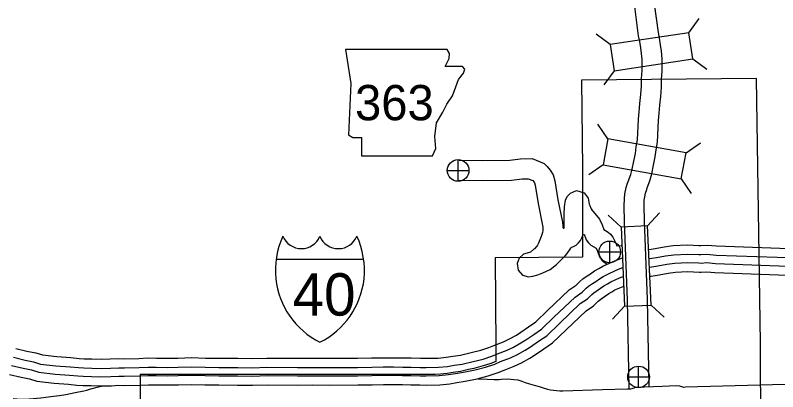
# Model space of a CAD drawing. Extents: x 1374139 to 1377472, y 1168351 to 1170484.
# Drawn here: x 1374736.9 to 1374851, y 1169990.8 to 1170047.2 of the extents above; entities that cross this region are included whole.
import ezdxf

# ---------------------------------------------------------------- set-up
doc = ezdxf.new("R2010")
doc.units = 0
doc.layers.add('Default', color=7, linetype='Continuous')

msp = doc.modelspace()

# ---------------------------------------------------------------- linework, layer by layer
at = {"layer": 'Default'}
for p, q in [((1374837.71, 1170044.56), (1374839.27, 1170046.69)), ((1374825.96, 1170042.78), (1374823.84, 1170044.34)), ((1374838.3, 1170040.65), (1374840.43, 1170039.08)), ((1374826.56, 1170038.86), (1374824.99, 1170036.74)), ((1374825.61, 1170028.69), (1374824.11, 1170030.87)), ((1374837.3, 1170026.57), (1374839.47, 1170028.07)), ((1374803.19, 1170022.32), (1374803.19, 1170025.57)), ((1374824.9, 1170024.8), (1374822.73, 1170023.3)), ((1374801.56, 1170023.94), (1374804.81, 1170023.94)), ((1374836.59, 1170022.67), (1374838.09, 1170020.5)), ((1374831.56, 1170015.64), (1374833.35, 1170017.58)), ((1374827.61, 1170015.47), (1374825.66, 1170017.26)), ((1374825.88, 1170010.12), (1374825.88, 1170013.37)), ((1374824.25, 1170011.74), (1374827.5, 1170011.74)), ((1374775.95, 1170010.66), (1374789.06, 1170010.66)), ((1374832.06, 1170003.77), (1374834.01, 1170001.98)), ((1374828.11, 1170003.6), (1374826.32, 1170001.66)), ((1374830.2, 1169991.4), (1374830.2, 1169994.65)), ((1374828.57, 1169993.02), (1374831.82, 1169993.02))]:
    msp.add_line(p, q, dxfattribs=at)
for points in [[(1374828.53, 1170004.52), (1374828.29, 1170011.06), (1374828.11, 1170016.31), (1374828.05, 1170018.63), (1374828.07, 1170019.7), (1374828.15, 1170020.42), (1374828.32, 1170021.37), (1374828.56, 1170022.01), (1374828.64, 1170022.27), (1374829.03, 1170023.32), (1374829.25, 1170024.13), (1374829.51, 1170025.31), (1374829.72, 1170026.45), (1374829.85, 1170027.46), (1374830.03, 1170028.5), (1374830.21, 1170031.61), (1374830.28, 1170032.72), (1374830.37, 1170033.98), (1374830.53, 1170035.32), (1374830.62, 1170036.53), (1374830.65, 1170037.69), (1374830.72, 1170038.91), (1374830.74, 1170039.73), (1374830.74, 1170040.53), (1374830.65, 1170041.45), (1374830.53, 1170042.3), (1374830.38, 1170043.24), (1374830.21, 1170044.11), (1374829.63, 1170048.48)], [(1374831.53, 1170004.63), (1374831.29, 1170011.17), (1374831.11, 1170016.4), (1374831.05, 1170018.65), (1374831.06, 1170019.5), (1374831.12, 1170019.98), (1374831.22, 1170020.56), (1374831.42, 1170021.07), (1374831.49, 1170021.35), (1374831.89, 1170022.39), (1374832.17, 1170023.41), (1374832.45, 1170024.73), (1374832.68, 1170025.99), (1374832.81, 1170027.01), (1374833.01, 1170028.16), (1374833.2, 1170031.42), (1374833.27, 1170032.51), (1374833.36, 1170033.7), (1374833.52, 1170035.03), (1374833.62, 1170036.38), (1374833.65, 1170037.57), (1374833.72, 1170038.79), (1374833.74, 1170039.69), (1374833.74, 1170040.67), (1374833.63, 1170041.81), (1374833.49, 1170042.74), (1374833.34, 1170043.76), (1374833.17, 1170044.6), (1374832.6, 1170048.89)], [(1374848.43, 1169998.1), (1374848.05, 1170024.5), (1374847.85, 1170037.72), (1374821.68, 1170037.46), (1374821.82, 1170024.21), (1374821.83, 1170010.95), (1374808.72, 1170010.86), (1374808.82, 1169997.59), (1374808.84, 1169995.35)], [(1374803.35, 1170025.47), (1374806.85, 1170025.45), (1374810.95, 1170025.46), (1374812.52, 1170025.67), (1374814.25, 1170025.72), (1374816.07, 1170024.96), (1374816.52, 1170024.54), (1374816.97, 1170023.98), (1374817.41, 1170023.26), (1374817.66, 1170022.36), (1374818.11, 1170019.55), (1374818.81, 1170016.19), (1374818.87, 1170015.62), (1374818.87, 1170015.35)], [(1374803.33, 1170022.47), (1374806.85, 1170022.45), (1374811.16, 1170022.46), (1374812.76, 1170022.68), (1374813.69, 1170022.7), (1374814.38, 1170022.42), (1374814.51, 1170022.25), (1374814.63, 1170022.06), (1374814.72, 1170021.73), (1374815.16, 1170019.01), (1374815.84, 1170015.71), (1374815.87, 1170015.44), (1374815.87, 1170015.22), (1374815.85, 1170014.93), (1374815.8, 1170014.63), (1374815.64, 1170014.04), (1374815.2, 1170013.03), (1374815.06, 1170012.77), (1374814.96, 1170012.62), (1374814.9, 1170012.54), (1374814.6, 1170012.21), (1374814.54, 1170012.17)], [(1374818.89, 1170015.25), (1374818.96, 1170015.28), (1374819.05, 1170015.3), (1374819.07, 1170015.56), (1374819.08, 1170017.42), (1374819.13, 1170018.51), (1374819.27, 1170019.49), (1374819.5, 1170020.04), (1374819.99, 1170020.56), (1374820.92, 1170020.95), (1374822.05, 1170020.59), (1374822.65, 1170019.78), (1374822.8, 1170018.89), (1374822.88, 1170018.67), (1374823.05, 1170018.29), (1374823.1, 1170018.21)], [(1374823.1, 1170018.21), (1374823.26, 1170017.95)], [(1374823.15, 1170018.11), (1374824.33, 1170016.65), (1374824.75, 1170015.8), (1374824.99, 1170015.1), (1374825.65, 1170014.69), (1374825.98, 1170014.41), (1374826.35, 1170013.96), (1374826.82, 1170013.04), (1374826.95, 1170012.65), (1374827.61, 1170012.69)], [(1374817.91, 1170009.87), (1374818.08, 1170010.01), (1374819.22, 1170011.13), (1374819.53, 1170011.52), (1374820.06, 1170012.31), (1374820.13, 1170012.44), (1374820.36, 1170012.48), (1374820.84, 1170012.77), (1374821.2, 1170013.1), (1374821.49, 1170013.47), (1374821.72, 1170013.86), (1374821.9, 1170014.29), (1374821.93, 1170014.39)], [(1374822.07, 1170014.38), (1374822.35, 1170013.56), (1374822.68, 1170013.12), (1374823.07, 1170012.76), (1374823.84, 1170012.29), (1374824.05, 1170011.86), (1374824.36, 1170010.99), (1374824.69, 1170010.52), (1374825.05, 1170010.2), (1374825.46, 1170009.95)], [(1374814.54, 1170012.17), (1374814, 1170011.72), (1374813.89, 1170011.67), (1374812.97, 1170011.39), (1374812.31, 1170010.79), (1374812.01, 1170009.99), (1374812.18, 1170009.01), (1374812.84, 1170008.25), (1374813.7, 1170008.03), (1374814.35, 1170008.1), (1374815.14, 1170008.33), (1374815.88, 1170008.61), (1374816.99, 1170009.11), (1374817.91, 1170009.87)], [(1374831.76, 1170012.12), (1374832.66, 1170012.26), (1374834.01, 1170012.49), (1374835.36, 1170012.69), (1374837.53, 1170012.8), (1374839.23, 1170012.72)], [(1374839.23, 1170012.72), (1374839.52, 1170012.71), (1374840.45, 1170012.77), (1374841.88, 1170012.65), (1374854.04, 1170012.21), (1374863.11, 1170011.77), (1374866.62, 1170011.56), (1374869.63, 1170011.56), (1374872.06, 1170011.55), (1374875.78, 1170011.37), (1374878.7, 1170011.37), (1374881.87, 1170011.39), (1374884.24, 1170011.28), (1374886.69, 1170011.12), (1374889.09, 1170010.9), (1374891.36, 1170010.79), (1374893.46, 1170010.66), (1374895.75, 1170010.42), (1374898.24, 1170010.16), (1374898.98, 1170010.06)], [(1374819.82, 1170006.06), (1374820.88, 1170006.77), (1374821.42, 1170007.31), (1374821.87, 1170007.69), (1374822.51, 1170008.15), (1374823, 1170008.46), (1374823.59, 1170008.89), (1374824.24, 1170009.25), (1374824.86, 1170009.61), (1374826.32, 1170010.26), (1374827.16, 1170010.61), (1374827.79, 1170010.87)], [(1374831.84, 1170010.74), (1374832.88, 1170010.9), (1374834.23, 1170011.13), (1374835.49, 1170011.32), (1374837.54, 1170011.42), (1374839.23, 1170011.34)], [(1374839.23, 1170011.34), (1374839.54, 1170011.33), (1374840.44, 1170011.4), (1374841.79, 1170011.27), (1374853.98, 1170010.83), (1374863.04, 1170010.4), (1374866.58, 1170010.19), (1374869.63, 1170010.18), (1374872.03, 1170010.17), (1374875.75, 1170009.99), (1374878.71, 1170010), (1374881.85, 1170010.02), (1374884.16, 1170009.91), (1374886.59, 1170009.75), (1374888.99, 1170009.53), (1374891.29, 1170009.42), (1374893.35, 1170009.29), (1374895.61, 1170009.05), (1374898.08, 1170008.8), (1374898.95, 1170008.68)], [(1374820.69, 1170004.98), (1374821.76, 1170005.71), (1374822.35, 1170006.29), (1374822.71, 1170006.6), (1374823.28, 1170007.01), (1374823.78, 1170007.32), (1374824.34, 1170007.73), (1374824.92, 1170008.06), (1374825.48, 1170008.38), (1374826.86, 1170008.99), (1374827.68, 1170009.34), (1374827.82, 1170009.39)], [(1374831.88, 1170009.48), (1374833.08, 1170009.66), (1374834.43, 1170009.9), (1374835.62, 1170010.07), (1374837.54, 1170010.17), (1374839.23, 1170010.09)], [(1374839.23, 1170010.09), (1374839.55, 1170010.08), (1374840.43, 1170010.14), (1374841.71, 1170010.03), (1374853.93, 1170009.58), (1374862.97, 1170009.15), (1374866.54, 1170008.94), (1374869.62, 1170008.93), (1374871.99, 1170008.92), (1374875.72, 1170008.74), (1374878.71, 1170008.75), (1374881.82, 1170008.77), (1374884.09, 1170008.66), (1374886.49, 1170008.5), (1374888.9, 1170008.28), (1374891.22, 1170008.17), (1374893.24, 1170008.05), (1374895.48, 1170007.81), (1374897.93, 1170007.56), (1374898.98, 1170007.41)], [(1374831.96, 1170008.1), (1374832.07, 1170008.12), (1374833.29, 1170008.31), (1374834.65, 1170008.54), (1374835.75, 1170008.7), (1374837.54, 1170008.8), (1374839.32, 1170008.71)], [(1374839.32, 1170008.71), (1374839.57, 1170008.7), (1374840.42, 1170008.76), (1374841.63, 1170008.65), (1374853.87, 1170008.21), (1374862.9, 1170007.78), (1374866.5, 1170007.56), (1374869.62, 1170007.56), (1374871.96, 1170007.55), (1374875.69, 1170007.37), (1374878.72, 1170007.37), (1374881.79, 1170007.39), (1374884.01, 1170007.29), (1374886.38, 1170007.13), (1374888.81, 1170006.91), (1374891.15, 1170006.8), (1374893.12, 1170006.68), (1374895.34, 1170006.44), (1374897.76, 1170006.19), (1374899.06, 1170006.01)], [(1374821.48, 1170004.01), (1374822.55, 1170004.74), (1374823.2, 1170005.37), (1374823.48, 1170005.62), (1374823.98, 1170005.97), (1374824.49, 1170006.29), (1374825.02, 1170006.68), (1374825.54, 1170006.97), (1374826.05, 1170007.27), (1374827.36, 1170007.85), (1374827.88, 1170008.06)], [(1374737, 1169997.3), (1374738.66, 1169996.88), (1374740, 1169996.63), (1374740.99, 1169996.31), (1374743.11, 1169996.06), (1374745.22, 1169995.91), (1374746.49, 1169995.8), (1374747.21, 1169995.74), (1374748.38, 1169995.73), (1374749.76, 1169995.68), (1374751.12, 1169995.71), (1374752.39, 1169995.79), (1374753.25, 1169995.75), (1374755.41, 1169995.8), (1374756.76, 1169995.86), (1374758.03, 1169995.85), (1374759.64, 1169995.83), (1374761.25, 1169995.85), (1374763.33, 1169995.91), (1374765.36, 1169995.85), (1374767.4, 1169995.84), (1374770.21, 1169995.81), (1374772.39, 1169995.78), (1374774.57, 1169995.85), (1374779.12, 1169995.81), (1374781.45, 1169995.84), (1374783.96, 1169995.81), (1374788.13, 1169995.82), (1374790.25, 1169995.86), (1374791.97, 1169995.89), (1374793.53, 1169995.9), (1374794.93, 1169995.87), (1374796.16, 1169995.86), (1374797.55, 1169995.83), (1374798.43, 1169995.81), (1374800.18, 1169995.85), (1374801.41, 1169995.98), (1374802.4, 1169996.13), (1374803.53, 1169996.3), (1374805.14, 1169996.66), (1374806.57, 1169997.03), (1374807.78, 1169997.42), (1374808.56, 1169997.75), (1374809.99, 1169998.3), (1374810.86, 1169998.72), (1374811.91, 1169999.3), (1374812.6, 1169999.71), (1374813.74, 1170000.53), (1374814.8, 1170001.25), (1374816.57, 1170002.96), (1374819.82, 1170006.06)], [(1374822.34, 1170002.93), (1374823.43, 1170003.67), (1374824.13, 1170004.36), (1374824.33, 1170004.53), (1374824.75, 1170004.83), (1374825.26, 1170005.16), (1374825.76, 1170005.52), (1374826.22, 1170005.78), (1374826.67, 1170006.04), (1374827.9, 1170006.58), (1374827.95, 1170006.6)], [(1374736.67, 1169995.96), (1374738.37, 1169995.54), (1374739.66, 1169995.3), (1374740.7, 1169994.96), (1374742.98, 1169994.69), (1374745.11, 1169994.54), (1374746.37, 1169994.43), (1374747.15, 1169994.37), (1374748.35, 1169994.35), (1374749.75, 1169994.31), (1374751.18, 1169994.34), (1374752.4, 1169994.41), (1374753.24, 1169994.37), (1374755.46, 1169994.43), (1374756.78, 1169994.48), (1374758.02, 1169994.47), (1374759.64, 1169994.46), (1374761.28, 1169994.48), (1374763.33, 1169994.53), (1374765.34, 1169994.48), (1374767.39, 1169994.46), (1374770.2, 1169994.44), (1374772.4, 1169994.4), (1374774.58, 1169994.48), (1374779.13, 1169994.44), (1374781.45, 1169994.46), (1374783.95, 1169994.44), (1374788.14, 1169994.45), (1374790.27, 1169994.48), (1374791.99, 1169994.52), (1374793.51, 1169994.53), (1374794.91, 1169994.49), (1374796.14, 1169994.48), (1374797.52, 1169994.46), (1374798.42, 1169994.43), (1374800.27, 1169994.47), (1374801.59, 1169994.61), (1374802.61, 1169994.77), (1374803.78, 1169994.95), (1374805.45, 1169995.32), (1374806.96, 1169995.7), (1374808.26, 1169996.13), (1374809.08, 1169996.48), (1374810.53, 1169997.04), (1374811.49, 1169997.49), (1374812.6, 1169998.11), (1374813.35, 1169998.56), (1374814.53, 1169999.4), (1374815.68, 1170000.18), (1374817.52, 1170001.97), (1374820.69, 1170004.98)], [(1374736.37, 1169994.75), (1374738.1, 1169994.32), (1374739.35, 1169994.08), (1374740.43, 1169993.74), (1374742.86, 1169993.44), (1374745.01, 1169993.3), (1374746.27, 1169993.18), (1374747.09, 1169993.12), (1374748.32, 1169993.1), (1374749.74, 1169993.05), (1374751.23, 1169993.09), (1374752.41, 1169993.16), (1374753.22, 1169993.12), (1374755.5, 1169993.18), (1374756.81, 1169993.23), (1374758.01, 1169993.22), (1374759.64, 1169993.21), (1374761.3, 1169993.23), (1374763.33, 1169993.28), (1374765.31, 1169993.23), (1374767.38, 1169993.21), (1374770.18, 1169993.19), (1374772.41, 1169993.15), (1374774.6, 1169993.23), (1374779.13, 1169993.19), (1374781.45, 1169993.21), (1374783.95, 1169993.19), (1374788.15, 1169993.2), (1374790.29, 1169993.23), (1374792.01, 1169993.27), (1374793.5, 1169993.28), (1374794.89, 1169993.24), (1374796.13, 1169993.23), (1374797.49, 1169993.21), (1374798.42, 1169993.18), (1374800.35, 1169993.22), (1374801.75, 1169993.37), (1374802.8, 1169993.54), (1374804.01, 1169993.72), (1374805.74, 1169994.1), (1374807.31, 1169994.5), (1374808.7, 1169994.96), (1374809.55, 1169995.32), (1374811.02, 1169995.89), (1374812.06, 1169996.38), (1374813.22, 1169997.03), (1374814.03, 1169997.51), (1374815.24, 1169998.37), (1374816.47, 1169999.2), (1374818.39, 1170001.07), (1374821.48, 1170004.01)], [(1374828.77, 1169991.3), (1374828.53, 1170004.55)], [(1374831.76, 1169991.61), (1374831.53, 1170004.6)], [(1374736.04, 1169993.41), (1374737.81, 1169992.97), (1374739.02, 1169992.75), (1374740.14, 1169992.39), (1374742.73, 1169992.07), (1374744.9, 1169991.93), (1374746.15, 1169991.81), (1374747.03, 1169991.75), (1374748.29, 1169991.73), (1374749.73, 1169991.68), (1374751.29, 1169991.71), (1374752.42, 1169991.78), (1374753.21, 1169991.75), (1374755.54, 1169991.8), (1374756.83, 1169991.86), (1374758, 1169991.85), (1374759.65, 1169991.83), (1374761.33, 1169991.86), (1374763.33, 1169991.91), (1374765.29, 1169991.85), (1374767.37, 1169991.84), (1374770.16, 1169991.81), (1374772.42, 1169991.78), (1374774.62, 1169991.85), (1374779.13, 1169991.81), (1374781.45, 1169991.84), (1374783.94, 1169991.81), (1374788.16, 1169991.82), (1374790.32, 1169991.86), (1374792.03, 1169991.89), (1374793.49, 1169991.9), (1374794.86, 1169991.87), (1374796.11, 1169991.86), (1374797.45, 1169991.83), (1374798.41, 1169991.8), (1374800.44, 1169991.85), (1374801.93, 1169992.01), (1374803.01, 1169992.18), (1374804.26, 1169992.37), (1374806.06, 1169992.76), (1374807.7, 1169993.18), (1374809.19, 1169993.67), (1374810.06, 1169994.05), (1374811.57, 1169994.62), (1374812.69, 1169995.16), (1374813.91, 1169995.84), (1374814.78, 1169996.36), (1374816.03, 1169997.24), (1374817.34, 1169998.13), (1374819.34, 1170000.07), (1374822.34, 1170002.93)], [(1374755.59, 1169993.37), (1374755.69, 1169971.35), (1374768.9, 1169971.42), (1374795.1, 1169971.43), (1374795.1, 1169971.11), (1374809.05, 1169971.28), (1374809.22, 1169958.08), (1374822.42, 1169958.15), (1374822.58, 1169944.92), (1374835.77, 1169945.05), (1374842.36, 1169945.12), (1374842.16, 1169958.33), (1374848.75, 1169958.39), (1374848.54, 1169971.59), (1374848.43, 1169998.1)], [(1374808.84, 1169995.35), (1374807.93, 1169995), (1374806.92, 1169994.67), (1374805.53, 1169994.29), (1374804.74, 1169994.13), (1374803.53, 1169993.84), (1374802.47, 1169993.68), (1374801.57, 1169993.56), (1374800.56, 1169993.46), (1374799.77, 1169993.41), (1374798.32, 1169993.39), (1374794.95, 1169993.37), (1374791.6, 1169993.38), (1374783.22, 1169993.4), (1374780.11, 1169993.37), (1374775.08, 1169993.39), (1374768.79, 1169993.4), (1374761.14, 1169993.39), (1374755.59, 1169993.37)], [(1374829.81, 1169991.47), (1374833.73, 1169991.65), (1374835.81, 1169991.72), (1374836.32, 1169991.68), (1374836.76, 1169991.55), (1374836.86, 1169991.5), (1374836.88, 1169991.49), (1374836.91, 1169991.49), (1374837.22, 1169991.56), (1374850.25, 1169991.87), (1374863.49, 1169992.22), (1374874.93, 1169992.49), (1374887.05, 1169992.77), (1374894.83, 1169992.97), (1374902.66, 1169993.14), (1374910.14, 1169993.31), (1374915.49, 1169993.38), (1374923.07, 1169993.67)], [(1374806.17, 1169992.74), (1374807.56, 1169992.7), (1374808.57, 1169992.64), (1374809.32, 1169992.64), (1374809.69, 1169992.67), (1374810.53, 1169992.73), (1374811.08, 1169992.69), (1374811.52, 1169992.66), (1374812.12, 1169992.59), (1374812.71, 1169992.41), (1374813.24, 1169992.21), (1374813.89, 1169992.01), (1374814.59, 1169991.79), (1374815.31, 1169991.58), (1374816.06, 1169991.32), (1374816.57, 1169991.17), (1374817.02, 1169991.08), (1374817.93, 1169990.97), (1374818.39, 1169990.94), (1374818.88, 1169990.96), (1374824.82, 1169991.15), (1374828.53, 1169991.22), (1374828.88, 1169991.24), (1374829.04, 1169991.24), (1374829.22, 1169991.27), (1374829.23, 1169991.27), (1374829.39, 1169991.35), (1374829.81, 1169991.47)], [(1374736.6, 1169989.8), (1374737.82, 1169989.72), (1374738.97, 1169989.77), (1374740.12, 1169989.85), (1374740.74, 1169989.9), (1374742.64, 1169990.13), (1374743.52, 1169990.25), (1374744.49, 1169990.39), (1374745.86, 1169990.69), (1374747.16, 1169990.94), (1374747.63, 1169991.05), (1374748.24, 1169991.26), (1374749.37, 1169991.54), (1374749.81, 1169991.66)]]:
    msp.add_lwpolyline(points, dxfattribs=at)
for points in [[(1374826.56, 1170038.86), (1374838.3, 1170040.65), (1374837.71, 1170044.56), (1374825.96, 1170042.78)], [(1374786.35, 1170042.05), (1374787.11, 1170036.97), (1374786.77, 1170029.27), (1374787.45, 1170028.85), (1374788.71, 1170028.85), (1374788.71, 1170026.14), (1374799.37, 1170026.14), (1374799.88, 1170027.24), (1374799.71, 1170029.02), (1374799.96, 1170031.05), (1374800.9, 1170032.66), (1374801.49, 1170033.84), (1374802.33, 1170035.11), (1374802.84, 1170036.46), (1374803.26, 1170037.56), (1374804.02, 1170038.49), (1374804.19, 1170039.09), (1374803.86, 1170039.51), (1374801.23, 1170039.51), (1374801.83, 1170040.69), (1374801.91, 1170041.45), (1374801.56, 1170042.04)], [(1374837.3, 1170026.57), (1374825.61, 1170028.69), (1374824.9, 1170024.8), (1374836.59, 1170022.67)], [(1374827.61, 1170015.47), (1374828.11, 1170003.6), (1374832.06, 1170003.77), (1374831.56, 1170015.64)]]:
    msp.add_lwpolyline(points, close=True, dxfattribs=at)
for centre in [(1374803.19, 1170023.94), (1374825.88, 1170011.74), (1374830.2, 1169993.02)]:
    msp.add_circle(centre, 1.62, dxfattribs=at)
for centre, radius, start, end in [((1374788.13, 1170008.95), 12.3, 155.2204, 185.7928), ((1374779.74, 1170015.23), 3, 202.1459, 337.3414), ((1374785.27, 1170015.23), 3, 202.6586, 337.8541), ((1374776.87, 1170008.95), 12.3, 354.2072, 24.7796), ((1374787.9, 1170009.05), 12.09, 186.3923, 243.4571), ((1374777.1, 1170009.05), 12.09, 296.5429, 353.6077)]:
    msp.add_arc(centre, radius, start, end, dxfattribs=at)

# ---------------------------------------------------------------- texts
for s, height, p in [('363', 5.28, (1374787.76, 1170031.45)), ('40', 6.336, (1374778.41, 1170002.21))]:
    msp.add_text(s, height=height, dxfattribs=at).set_placement(p)

doc.saveas('drawing.dxf')
